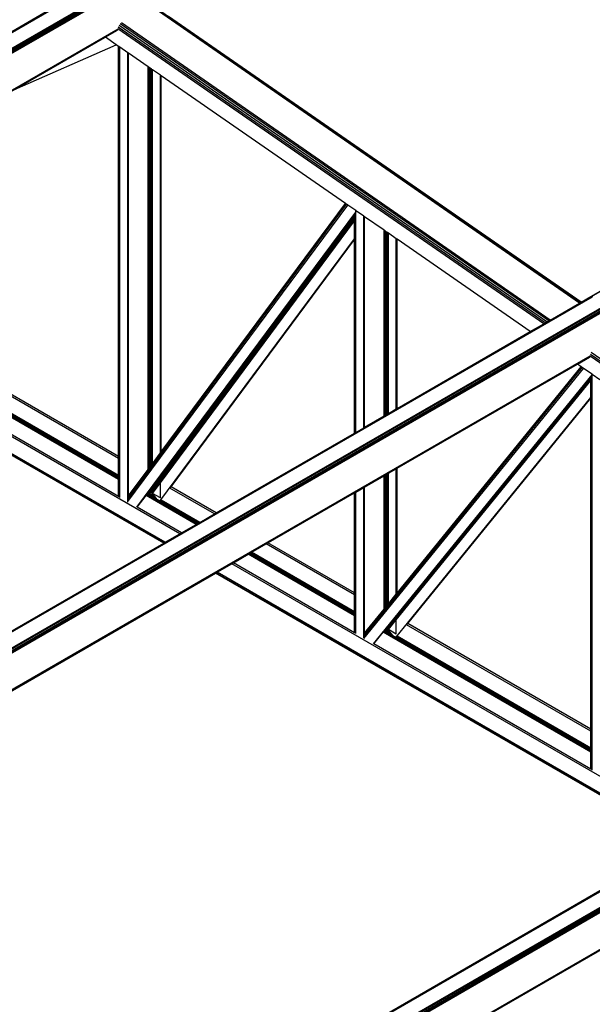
# Model space of a CAD drawing. Header units: millimetres. Extents: x 10 to 1250, y -62 to 528.
# Tile 691 of 909: x 610.51 to 611.85, y 515.1 to 517.4. Entities that reach past the tile are written whole.
import ezdxf

# ---------------------------------------------------------------- set-up
doc = ezdxf.new("R2010")
doc.units = ezdxf.units.MM
doc.header["$LTSCALE"] = 0.05

msp = doc.modelspace()

# ---------------------------------------------------------------- linework, layer by layer
at = {"color": 8}
for p, q in [((611.8527, 516.7528), (614.6215, 518.3513)), ((608.0377, 515.9543), (610.7471, 517.5185)), ((608.0397, 515.9536), (610.7491, 517.5178)), ((608.0718, 515.935), (610.7812, 517.4993)), ((608.0738, 515.9334), (610.7832, 517.4977)), ((608.0755, 515.9312), (610.7848, 517.4954)), ((608.0766, 515.9286), (610.786, 517.4929)), ((608.077, 515.9261), (610.7863, 517.4903)), ((610.2917, 517.2562), (610.6039, 517.4365)), ((611.8249, 516.7373), (610.8207, 517.4331)), ((611.8274, 516.7388), (610.8238, 517.4341)), ((611.8284, 516.7394), (610.8625, 517.4086)), ((608.1219, 515.866), (610.744, 517.3798)), ((608.1234, 515.865), (610.7435, 517.3777)), ((610.7141, 517.3601), (610.7424, 517.3764)), ((611.7407, 516.6888), (610.7438, 517.3794)), ((611.7441, 516.6907), (610.7445, 517.3833)), ((611.7483, 516.6931), (610.7463, 517.3874)), ((611.7525, 516.6956), (610.7489, 517.3909)), ((611.7562, 516.6977), (610.752, 517.3934)), ((610.5013, 517.2372), (610.712, 517.3589)), ((610.7141, 517.3601), (610.712, 517.3589)), ((610.712, 517.3589), (610.7144, 517.3599)), ((610.7141, 517.3601), (610.7144, 517.3599)), ((610.7397, 517.3424), (610.7144, 517.3599)), ((610.5013, 517.2372), (610.7397, 517.3424)), ((610.7454, 517.3385), (610.7397, 517.3424)), ((610.7454, 516.3778), (610.7454, 517.3385)), ((610.7461, 517.338), (610.7454, 517.3385)), ((610.7461, 516.3774), (610.7461, 517.338)), ((610.7478, 517.3368), (610.7461, 517.338)), ((610.7478, 516.3764), (610.7478, 517.3368)), ((610.7482, 517.3365), (610.7478, 517.3368)), ((610.7482, 516.3762), (610.7482, 517.3365)), ((610.7668, 517.3236), (610.7482, 517.3365)), ((610.7668, 516.2833), (610.7668, 517.3236)), ((610.7685, 517.3224), (610.7668, 517.3236)), ((610.7685, 516.2856), (610.7685, 517.3224)), ((610.8144, 517.2907), (610.7685, 517.3224)), ((610.8144, 516.3474), (610.8144, 517.2907)), ((610.8158, 517.2897), (610.8144, 517.2907)), ((610.8158, 516.3493), (610.8158, 517.2897)), ((610.8167, 517.2891), (610.8158, 517.2897)), ((610.8167, 516.3506), (610.8167, 517.2891)), ((610.8194, 517.2872), (610.8167, 517.2891)), ((610.8194, 516.3543), (610.8194, 517.2872)), ((610.8222, 517.2853), (610.8194, 517.2872)), ((610.8222, 516.358), (610.8222, 517.2853)), ((610.8231, 517.2846), (610.8222, 517.2853)), ((610.8231, 516.3592), (610.8231, 517.2846)), ((610.8245, 517.2836), (610.8231, 517.2846)), ((610.8245, 516.3611), (610.8245, 517.2836)), ((610.8432, 517.2707), (610.8245, 517.2836)), ((610.8432, 516.3863), (610.8432, 517.2707)), ((610.8449, 517.2695), (610.8432, 517.2707)), ((610.8449, 516.3886), (610.8449, 517.2695)), ((611.2764, 516.9706), (610.8449, 517.2695)), ((610.7668, 516.2779), (611.279, 516.9688)), ((610.7668, 516.2725), (611.2817, 516.9669)), ((610.7685, 516.284), (611.2771, 516.9701)), ((610.8449, 516.3886), (611.2764, 516.9706)), ((611.2771, 516.9701), (611.2764, 516.9706)), ((611.279, 516.9688), (611.2771, 516.9701)), ((611.2817, 516.9669), (611.279, 516.9688)), ((611.3006, 516.9538), (611.2817, 516.9669)), ((610.788, 516.2591), (611.3006, 516.9505)), ((610.8145, 516.2935), (611.2978, 516.9454)), ((610.815, 516.2938), (611.2978, 516.945)), ((610.8172, 516.2945), (611.2978, 516.9427)), ((610.8198, 516.2943), (611.2978, 516.9389)), ((611.2978, 516.9454), (611.2985, 516.9464)), ((611.2978, 516.945), (611.2985, 516.946)), ((611.2978, 516.945), (611.2978, 516.9454)), ((611.2978, 516.9427), (611.2978, 516.945)), ((611.2978, 516.9427), (611.2985, 516.9437)), ((611.2978, 516.9389), (611.2978, 516.9427)), ((611.2978, 516.9389), (611.2985, 516.9399)), ((611.2978, 516.9344), (611.2978, 516.9389)), ((611.2985, 516.9464), (611.2985, 516.9473)), ((611.2985, 516.946), (611.2985, 516.9464)), ((611.2985, 516.9437), (611.2985, 516.946)), ((611.2985, 516.9399), (611.2985, 516.9437)), ((611.2985, 516.9354), (611.2985, 516.9399)), ((611.3006, 516.9505), (611.3006, 516.9538)), ((611.3022, 516.9527), (611.3006, 516.9538)), ((611.3006, 516.9505), (611.3022, 516.9527)), ((611.3006, 516.4346), (611.3006, 516.9505)), ((611.3192, 516.9409), (611.3022, 516.9527)), ((611.3192, 516.4454), (611.3192, 516.9409)), ((611.3209, 516.9397), (611.3192, 516.9409)), ((611.3209, 516.4464), (611.3209, 516.9397)), ((611.3668, 516.908), (611.3209, 516.9397)), ((610.8224, 516.2931), (611.2978, 516.9344)), ((610.8432, 516.3166), (611.2978, 516.9297)), ((611.2978, 516.9344), (611.2985, 516.9354)), ((611.2978, 516.9297), (611.2978, 516.9344)), ((611.2978, 516.9297), (611.2985, 516.9307)), ((611.2978, 516.8878), (611.2978, 516.9297)), ((611.2985, 516.9307), (611.2985, 516.9354)), ((611.2985, 516.8888), (611.2985, 516.9307)), ((611.3668, 516.4729), (611.3668, 516.908)), ((611.3682, 516.907), (611.3668, 516.908)), ((611.3682, 516.4737), (611.3682, 516.907)), ((611.3691, 516.9064), (611.3682, 516.907)), ((611.3691, 516.4742), (611.3691, 516.9064)), ((611.3718, 516.9045), (611.3691, 516.9064)), ((611.3718, 516.4758), (611.3718, 516.9045)), ((611.3746, 516.9025), (611.3718, 516.9045)), ((611.3746, 516.4774), (611.3746, 516.9025)), ((611.3769, 516.9009), (611.3746, 516.9025)), ((611.3769, 516.4787), (611.3769, 516.9009)), ((611.3956, 516.888), (611.3769, 516.9009)), ((610.8422, 516.2733), (611.2978, 516.8878)), ((610.8681, 516.3069), (611.2978, 516.8865)), ((611.2978, 516.8878), (611.2985, 516.8888)), ((611.2978, 516.8865), (611.2978, 516.8878)), ((611.2978, 516.8865), (611.2985, 516.8874)), ((611.2978, 516.433), (611.2978, 516.8865)), ((611.2985, 516.8874), (611.2985, 516.8888)), ((611.2985, 516.4334), (611.2985, 516.8874)), ((611.3956, 516.4895), (611.3956, 516.888)), ((611.3973, 516.8868), (611.3956, 516.888)), ((611.3973, 516.4905), (611.3973, 516.8868)), ((611.7093, 516.6706), (611.3973, 516.8868)), ((611.8511, 516.7525), (612.0496, 516.8671)), ((610.8889, 516.197), (609.7942, 516.829)), ((610.8512, 516.1752), (609.7565, 516.8072)), ((610.852, 516.1757), (609.7573, 516.8077)), ((610.8545, 516.1771), (609.7598, 516.8091)), ((609.1434, 515.1886), (611.8527, 516.7528)), ((609.1454, 515.1879), (611.8547, 516.7521)), ((611.8284, 516.7394), (611.8511, 516.7525)), ((611.8511, 516.7525), (611.8527, 516.7528)), ((611.8527, 516.7528), (611.8547, 516.7521)), ((609.1775, 515.1693), (611.8868, 516.7336)), ((609.1794, 515.1677), (611.8888, 516.732)), ((609.1811, 515.1655), (611.8905, 516.7297)), ((611.7562, 516.6977), (611.8249, 516.7373)), ((611.8249, 516.7373), (611.8274, 516.7388)), ((611.8274, 516.7388), (611.8284, 516.7394)), ((609.1822, 515.1629), (611.8916, 516.7271)), ((609.1826, 515.1604), (611.892, 516.7246)), ((611.7093, 516.6706), (611.7407, 516.6888)), ((611.7407, 516.6888), (611.7441, 516.6907)), ((611.7441, 516.6907), (611.7483, 516.6931)), ((611.7483, 516.6931), (611.7525, 516.6956)), ((611.7525, 516.6956), (611.7562, 516.6977)), ((611.3973, 516.4905), (611.7093, 516.6706)), ((610.7454, 516.3778), (610.2917, 516.6397)), ((609.2273, 515.1001), (611.8497, 516.6141)), ((610.7454, 516.3731), (610.291, 516.6354)), ((612.8453, 515.9234), (611.8494, 516.6134)), ((612.8488, 515.9254), (611.8502, 516.6173)), ((612.8529, 515.9278), (611.8519, 516.6213)), ((609.2288, 515.0991), (611.8492, 516.612)), ((610.7454, 516.3241), (610.2548, 516.6074)), ((610.7454, 516.3263), (610.2566, 516.6084)), ((610.7454, 516.3288), (610.2588, 516.6097)), ((610.7454, 516.3313), (610.261, 516.611)), ((610.7454, 516.3335), (610.2632, 516.6118)), ((611.3973, 516.3505), (611.8195, 516.5943)), ((611.8195, 516.5943), (611.848, 516.6107)), ((611.8281, 516.5884), (611.8195, 516.5943)), ((610.7454, 516.2845), (610.2204, 516.5875)), ((611.3192, 515.9565), (611.8309, 516.5864)), ((611.3198, 515.952), (611.8337, 516.5845)), ((611.3209, 515.9624), (611.829, 516.5877)), ((611.342, 515.9393), (611.8538, 516.5692)), ((611.3973, 516.0581), (611.8281, 516.5884)), ((611.829, 516.5877), (611.8281, 516.5884)), ((611.8309, 516.5864), (611.829, 516.5877)), ((611.8337, 516.5845), (611.8309, 516.5864)), ((611.8538, 516.5705), (611.8337, 516.5845)), ((611.8517, 516.5656), (611.8534, 516.5676)), ((611.8534, 516.5676), (611.8538, 516.5681)), ((611.8534, 516.5676), (611.8538, 516.5681)), ((611.8534, 516.5676), (611.8534, 516.5633)), ((611.8538, 516.5692), (611.8538, 516.5705)), ((611.8545, 516.5701), (611.8538, 516.5705)), ((611.8538, 516.5692), (611.8545, 516.5701)), ((611.8538, 516.5681), (611.8538, 516.5692)), ((611.8538, 516.5638), (611.8538, 516.5681)), ((611.8538, 516.5681), (611.8538, 516.5681)), ((611.8725, 516.5576), (611.8545, 516.5701)), ((611.3748, 515.9742), (611.851, 516.5604)), ((611.3956, 515.9954), (611.851, 516.5559)), ((611.3973, 516.0062), (611.851, 516.5647)), ((611.851, 516.5647), (611.8517, 516.5656)), ((611.851, 516.5647), (611.851, 516.5604)), ((611.851, 516.5604), (611.8517, 516.5613)), ((611.851, 516.5559), (611.851, 516.5604)), ((611.851, 516.5559), (611.8517, 516.5568)), ((611.851, 516.5159), (611.851, 516.5559)), ((611.8517, 516.5656), (611.8517, 516.5663)), ((611.8517, 516.5656), (611.8517, 516.5613)), ((611.8517, 516.5613), (611.8534, 516.5633)), ((611.8517, 516.5568), (611.8517, 516.5613)), ((611.8517, 516.5568), (611.8534, 516.5589)), ((611.8517, 516.5168), (611.8517, 516.5568)), ((611.8534, 516.5633), (611.8538, 516.5638)), ((611.8534, 516.5589), (611.8534, 516.5633)), ((611.8534, 516.5589), (611.8538, 516.5594)), ((611.8534, 516.5188), (611.8534, 516.5589)), ((611.8538, 516.5594), (611.8538, 516.5638)), ((611.8538, 516.5193), (611.8538, 516.5594)), ((611.3947, 515.9543), (611.851, 516.5159)), ((611.4222, 515.987), (611.851, 516.5148)), ((611.851, 516.5159), (611.8517, 516.5168)), ((611.851, 516.5148), (611.851, 516.5159)), ((611.851, 516.5148), (611.8517, 516.5157)), ((611.851, 515.7395), (611.851, 516.5148)), ((611.8517, 516.5168), (611.8534, 516.5188)), ((611.8517, 516.5157), (611.8534, 516.5177)), ((611.8517, 516.5157), (611.8517, 516.5168)), ((611.8517, 515.739), (611.8517, 516.5157)), ((611.8534, 516.5188), (611.8538, 516.5193)), ((611.8534, 516.5177), (611.8534, 516.5188)), ((611.8534, 516.5177), (611.8538, 516.5182)), ((611.8534, 515.7381), (611.8534, 516.5177)), ((611.8538, 516.5182), (611.8538, 516.5193)), ((611.8538, 515.7378), (611.8538, 516.5182)), ((611.3691, 516.4742), (611.3718, 516.4758)), ((611.3718, 516.4758), (611.3746, 516.4774)), ((611.3746, 516.4774), (611.3769, 516.4787)), ((611.3769, 516.4787), (611.3956, 516.4895)), ((611.3956, 516.4895), (611.3973, 516.4905)), ((611.3209, 516.4464), (611.3668, 516.4729)), ((611.3668, 516.4729), (611.3682, 516.4737)), ((611.3682, 516.4737), (611.3691, 516.4742)), ((610.9737, 516.2459), (611.2978, 516.433)), ((611.2978, 516.433), (611.2985, 516.4334)), ((611.2985, 516.4334), (611.3006, 516.4346)), ((611.3006, 516.4346), (611.3192, 516.4454)), ((611.3192, 516.4454), (611.3209, 516.4464)), ((610.8245, 516.3611), (610.8432, 516.3863)), ((610.8432, 516.3863), (610.8449, 516.3886)), ((610.7461, 516.3774), (610.7454, 516.3778)), ((610.7454, 516.3731), (610.7454, 516.3778)), ((610.7461, 516.3727), (610.7454, 516.3731)), ((610.7454, 516.3335), (610.7454, 516.3731)), ((610.7478, 516.3764), (610.7461, 516.3774)), ((610.7461, 516.3727), (610.7461, 516.3774)), ((610.7478, 516.3717), (610.7461, 516.3727)), ((610.7461, 516.333), (610.7461, 516.3727)), ((610.7482, 516.3762), (610.7478, 516.3764)), ((610.7478, 516.3717), (610.7478, 516.3764)), ((610.7482, 516.3715), (610.7478, 516.3717)), ((610.7478, 516.3321), (610.7478, 516.3717)), ((610.7482, 516.3715), (610.7482, 516.3762)), ((610.7482, 516.3318), (610.7482, 516.3715)), ((610.8231, 516.3592), (610.8245, 516.3611)), ((610.7685, 516.2856), (610.8144, 516.3474)), ((610.8144, 516.3474), (610.8158, 516.3493)), ((610.8158, 516.3493), (610.8167, 516.3506)), ((610.8167, 516.3506), (610.8194, 516.3543)), ((610.8194, 516.3543), (610.8222, 516.358)), ((610.8222, 516.358), (610.8231, 516.3592)), ((611.3718, 516.3358), (611.3746, 516.3374)), ((611.3746, 516.3374), (611.3769, 516.3387)), ((611.3746, 516.0302), (611.3746, 516.3374)), ((611.3769, 516.3387), (611.3956, 516.3495)), ((611.3769, 516.033), (611.3769, 516.3387)), ((611.3956, 516.3495), (611.3973, 516.3505)), ((611.3956, 516.056), (611.3956, 516.3495)), ((611.3973, 516.0581), (611.3973, 516.3505)), ((610.7461, 516.333), (610.7454, 516.3335)), ((610.7454, 516.3313), (610.7454, 516.3335)), ((610.7461, 516.3309), (610.7454, 516.3313)), ((610.7454, 516.3288), (610.7454, 516.3313)), ((610.7461, 516.3284), (610.7454, 516.3288)), ((610.7454, 516.3263), (610.7454, 516.3288)), ((610.7454, 516.3241), (610.7454, 516.3263)), ((610.7461, 516.3258), (610.7454, 516.3263)), ((610.7454, 516.2845), (610.7454, 516.3241)), ((610.7461, 516.3237), (610.7454, 516.3241)), ((610.7478, 516.3321), (610.7461, 516.333)), ((610.7461, 516.3309), (610.7461, 516.333)), ((610.7478, 516.3299), (610.7461, 516.3309)), ((610.7461, 516.3284), (610.7461, 516.3309)), ((610.7478, 516.3274), (610.7461, 516.3284)), ((610.7461, 516.3258), (610.7461, 516.3284)), ((610.7478, 516.3249), (610.7461, 516.3258)), ((610.7461, 516.3237), (610.7461, 516.3258)), ((610.7461, 516.2841), (610.7461, 516.3237)), ((610.7478, 516.3227), (610.7461, 516.3237)), ((610.7482, 516.3318), (610.7478, 516.3321)), ((610.7478, 516.3299), (610.7478, 516.3321)), ((610.7482, 516.3297), (610.7478, 516.3299)), ((610.7478, 516.3274), (610.7478, 516.3299)), ((610.7482, 516.3272), (610.7478, 516.3274)), ((610.7478, 516.3249), (610.7478, 516.3274)), ((610.7482, 516.3246), (610.7478, 516.3249)), ((610.7478, 516.3227), (610.7478, 516.3249)), ((610.7482, 516.3225), (610.7478, 516.3227)), ((610.7478, 516.2831), (610.7478, 516.3227)), ((610.7482, 516.3297), (610.7482, 516.3318)), ((610.7482, 516.3272), (610.7482, 516.3297)), ((610.7482, 516.3246), (610.7482, 516.3272)), ((610.7482, 516.3225), (610.7482, 516.3246)), ((610.7482, 516.2828), (610.7482, 516.3225)), ((610.8247, 516.2916), (610.8432, 516.3166)), ((610.8432, 516.2809), (610.8432, 516.3166)), ((611.3209, 516.3064), (611.3668, 516.3329)), ((611.3668, 516.3329), (611.3682, 516.3337)), ((611.3668, 516.0205), (611.3668, 516.3329)), ((611.3682, 516.3337), (611.3691, 516.3342)), ((611.3682, 516.0222), (611.3682, 516.3337)), ((611.3691, 516.3342), (611.3718, 516.3358)), ((611.3691, 516.0234), (611.3691, 516.3342)), ((611.3718, 516.0268), (611.3718, 516.3358)), ((610.8122, 516.2904), (610.8144, 516.2933)), ((610.8142, 516.2916), (610.8122, 516.2904)), ((610.8321, 516.2812), (610.8142, 516.2916)), ((610.8144, 516.2916), (610.8142, 516.2916)), ((610.8144, 516.2933), (610.8145, 516.2935)), ((610.8144, 516.2933), (610.8147, 516.2934)), ((610.8144, 516.2916), (610.8144, 516.2933)), ((610.8144, 516.2933), (610.8144, 516.2933)), ((610.8164, 516.2924), (610.8144, 516.2916)), ((610.815, 516.2938), (610.8145, 516.2935)), ((610.8147, 516.2934), (610.8145, 516.2935)), ((610.8147, 516.2934), (610.8158, 516.2938)), ((610.8164, 516.2924), (610.8147, 516.2934)), ((610.8158, 516.294), (610.815, 516.2938)), ((610.8167, 516.2943), (610.8158, 516.294)), ((610.8158, 516.2938), (610.8158, 516.294)), ((610.8158, 516.2938), (610.8167, 516.2939)), ((610.8167, 516.2925), (610.8164, 516.2924)), ((610.8289, 516.2852), (610.8164, 516.2924)), ((610.8172, 516.2945), (610.8167, 516.2943)), ((610.8167, 516.2939), (610.8167, 516.2943)), ((610.8167, 516.2939), (610.8194, 516.2942)), ((610.8167, 516.2925), (610.8167, 516.2939)), ((610.8194, 516.2929), (610.8167, 516.2925)), ((610.8194, 516.2943), (610.8172, 516.2945)), ((610.8198, 516.2943), (610.8194, 516.2943)), ((610.8194, 516.2942), (610.8194, 516.2943)), ((610.8194, 516.2929), (610.8194, 516.2942)), ((610.8222, 516.2925), (610.8194, 516.2929)), ((610.8222, 516.2932), (610.8198, 516.2943)), ((610.8222, 516.2925), (610.8222, 516.2932)), ((610.8224, 516.2931), (610.8222, 516.2932)), ((610.8234, 516.2921), (610.8222, 516.2925)), ((610.8231, 516.2924), (610.8224, 516.2931)), ((610.8231, 516.2924), (610.8244, 516.2912)), ((610.8244, 516.2912), (610.8247, 516.2916)), ((610.8355, 516.2772), (610.8244, 516.2912)), ((610.8432, 516.2809), (610.8247, 516.2916)), ((610.9697, 516.2436), (610.8654, 516.3038)), ((610.8661, 516.3042), (610.8681, 516.3069)), ((610.9737, 516.2459), (610.8681, 516.3069)), ((611.095, 516.1759), (611.2978, 516.293)), ((611.2978, 516.293), (611.2985, 516.2934)), ((611.2978, 516.0589), (611.2978, 516.293)), ((611.2985, 516.2934), (611.3006, 516.2947)), ((611.2985, 516.0584), (611.2985, 516.2934)), ((611.3006, 516.2947), (611.3192, 516.3054)), ((611.3006, 515.9632), (611.3006, 516.2947)), ((611.3192, 516.3054), (611.3209, 516.3064)), ((611.3192, 515.962), (611.3192, 516.3054)), ((611.3209, 515.9641), (611.3209, 516.3064)), ((610.7461, 516.2841), (610.7454, 516.2845)), ((610.7461, 516.2839), (610.7461, 516.2841)), ((610.7478, 516.2831), (610.7461, 516.2841)), ((610.7482, 516.2828), (610.7478, 516.2831)), ((610.7482, 516.2821), (610.7482, 516.2828)), ((610.7662, 516.2717), (610.7668, 516.2725)), ((610.7668, 516.2833), (610.7685, 516.2856)), ((610.7668, 516.2817), (610.7685, 516.284)), ((610.7668, 516.2817), (610.7668, 516.2833)), ((610.7668, 516.2779), (610.7668, 516.2817)), ((610.7668, 516.2725), (610.7668, 516.2779)), ((610.7668, 516.2713), (610.7668, 516.2725)), ((610.7685, 516.284), (610.7685, 516.2856)), ((610.7685, 516.2832), (610.7685, 516.284)), ((610.7891, 516.2592), (610.8097, 516.287)), ((610.8097, 516.287), (610.8108, 516.2885)), ((610.9273, 516.2191), (610.8097, 516.287)), ((610.8108, 516.2885), (610.8121, 516.2903)), ((610.9291, 516.2202), (610.8108, 516.2885)), ((610.8121, 516.2903), (610.8122, 516.2904)), ((610.9313, 516.2214), (610.8121, 516.2903)), ((610.8355, 516.2771), (610.8355, 516.2772)), ((610.9335, 516.2227), (610.8436, 516.2746)), ((610.9353, 516.2238), (610.8448, 516.276)), ((610.7891, 516.2592), (610.7887, 516.2595)), ((610.8929, 516.1993), (610.7891, 516.2592)), ((610.9697, 516.2436), (610.9737, 516.2459)), ((610.9291, 516.2202), (610.9313, 516.2214)), ((610.9313, 516.2214), (610.9335, 516.2227)), ((610.9335, 516.2227), (610.9353, 516.2238)), ((610.9353, 516.2238), (610.9697, 516.2436)), ((610.8889, 516.197), (610.8929, 516.1993)), ((610.8929, 516.1993), (610.9273, 516.2191)), ((610.9273, 516.2191), (610.9291, 516.2202)), ((609.1417, 515.1882), (610.8512, 516.1752)), ((610.8512, 516.1752), (610.852, 516.1757)), ((610.852, 516.1757), (610.8545, 516.1771)), ((610.8545, 516.1771), (610.8889, 516.197)), ((611.0909, 516.1736), (611.095, 516.1759)), ((611.2978, 516.0589), (611.095, 516.1759)), ((611.0525, 516.1514), (611.0547, 516.1527)), ((611.0547, 516.1527), (611.0566, 516.1538)), ((611.2978, 516.0124), (611.0547, 516.1527)), ((611.0566, 516.1538), (611.0909, 516.1736)), ((611.2978, 516.0145), (611.0566, 516.1538)), ((611.2978, 516.0542), (611.0909, 516.1736)), ((611.0101, 516.127), (611.0141, 516.1293)), ((611.0141, 516.1293), (611.0485, 516.1491)), ((611.2978, 515.9655), (611.0141, 516.1293)), ((611.0485, 516.1491), (611.0503, 516.1502)), ((611.2978, 516.0052), (611.0485, 516.1491)), ((611.0503, 516.1502), (611.0525, 516.1514)), ((611.2978, 516.0073), (611.0503, 516.1502)), ((611.2978, 516.0099), (611.0525, 516.1514)), ((610.9733, 516.1057), (610.9758, 516.1071)), ((610.9758, 516.1071), (611.0101, 516.127)), ((612.0696, 515.4756), (610.9758, 516.1071)), ((612.104, 515.4954), (611.0101, 516.127)), ((609.2293, 515.0988), (610.9724, 516.1052)), ((610.9724, 516.1052), (610.9733, 516.1057)), ((612.0663, 515.4737), (610.9724, 516.1052)), ((612.0671, 515.4742), (610.9733, 516.1057)), ((611.2985, 516.0584), (611.2978, 516.0589)), ((611.2978, 516.0542), (611.2978, 516.0589)), ((611.2985, 516.0538), (611.2978, 516.0542)), ((611.2978, 516.0145), (611.2978, 516.0542)), ((611.2985, 516.0538), (611.2985, 516.0584)), ((611.2985, 516.0141), (611.2985, 516.0538)), ((611.3769, 516.033), (611.3956, 516.056)), ((611.3956, 516.056), (611.3973, 516.0581)), ((611.2985, 516.0141), (611.2978, 516.0145)), ((611.2978, 516.0124), (611.2978, 516.0145)), ((611.2985, 516.012), (611.2985, 516.0141)), ((611.3209, 515.9641), (611.3668, 516.0205)), ((611.3668, 516.0205), (611.3682, 516.0222)), ((611.3682, 516.0222), (611.3691, 516.0234)), ((611.3691, 516.0234), (611.3718, 516.0268)), ((611.3718, 516.0268), (611.3746, 516.0302)), ((611.3746, 516.0302), (611.3769, 516.033)), ((611.2985, 516.012), (611.2978, 516.0124)), ((611.2978, 516.0099), (611.2978, 516.0124)), ((611.2985, 516.0095), (611.2978, 516.0099)), ((611.2978, 516.0073), (611.2978, 516.0099)), ((611.2985, 516.0069), (611.2978, 516.0073)), ((611.2978, 516.0052), (611.2978, 516.0073)), ((611.2985, 516.0048), (611.2978, 516.0052)), ((611.2978, 515.9655), (611.2978, 516.0052)), ((611.2985, 516.0095), (611.2985, 516.012)), ((611.2985, 516.0069), (611.2985, 516.0095)), ((611.2985, 516.0048), (611.2985, 516.0069)), ((611.2985, 515.9651), (611.2985, 516.0048)), ((611.3769, 515.9811), (611.3956, 516.0041)), ((611.3771, 515.9726), (611.3956, 515.9954)), ((611.3956, 516.0041), (611.3973, 516.0062)), ((611.3956, 516.0041), (611.3956, 516.0041)), ((611.3956, 515.9619), (611.3956, 515.9954)), ((611.3973, 516.0062), (611.3973, 516.0062)), ((610.2482, 514.4233), (612.9575, 515.9876)), ((610.2501, 514.4226), (612.9595, 515.9869)), ((610.2823, 514.4041), (612.9916, 515.9684)), ((611.3649, 515.9664), (611.3661, 515.9679)), ((611.3661, 515.9679), (611.3675, 515.9696)), ((611.851, 515.6879), (611.3661, 515.9679)), ((611.3675, 515.9696), (611.3689, 515.9713)), ((611.851, 515.6905), (611.3675, 515.9696)), ((611.3689, 515.9713), (611.3701, 515.9728)), ((611.3843, 515.9624), (611.3689, 515.9713)), ((611.3701, 515.9728), (611.371, 515.9738)), ((611.3813, 515.9663), (611.3701, 515.9728)), ((611.371, 515.9738), (611.3718, 515.9749)), ((611.3718, 515.9739), (611.371, 515.9738)), ((611.3718, 515.9749), (611.3722, 515.9753)), ((611.3718, 515.9739), (611.3718, 515.9749)), ((611.3746, 515.9736), (611.3718, 515.9739)), ((611.3722, 515.9753), (611.3723, 515.9754)), ((611.3722, 515.9753), (611.3726, 515.9752)), ((611.3723, 515.9754), (611.3746, 515.9782)), ((611.3726, 515.9752), (611.3723, 515.9754)), ((611.3746, 515.9743), (611.3726, 515.9752)), ((611.3746, 515.9782), (611.3769, 515.9811)), ((611.3746, 515.9782), (611.3746, 515.9783)), ((611.3746, 515.9736), (611.3746, 515.9743)), ((611.3748, 515.9742), (611.3746, 515.9743)), ((611.3759, 515.9731), (611.3746, 515.9736)), ((611.3759, 515.9731), (611.3748, 515.9742)), ((611.3768, 515.9722), (611.3759, 515.9731)), ((611.3768, 515.9722), (611.3771, 515.9726)), ((611.3813, 515.9663), (611.3768, 515.9722)), ((611.3769, 515.9811), (611.3769, 515.9812)), ((611.3956, 515.9619), (611.3771, 515.9726)), ((611.851, 515.7348), (611.4194, 515.984)), ((611.4201, 515.9843), (611.4222, 515.987)), ((611.851, 515.7395), (611.4222, 515.987)), ((610.2842, 514.4025), (612.9936, 515.9668)), ((610.2859, 514.4003), (612.9952, 515.9645)), ((610.287, 514.3977), (612.9964, 515.9619)), ((610.2874, 514.3952), (612.9968, 515.9594)), ((611.2985, 515.9651), (611.2978, 515.9655)), ((611.2985, 515.965), (611.2985, 515.9651)), ((611.3192, 515.962), (611.3209, 515.9641)), ((611.3192, 515.9603), (611.3209, 515.9624)), ((611.3192, 515.9603), (611.3192, 515.962)), ((611.3192, 515.9565), (611.3192, 515.9603)), ((611.3192, 515.9525), (611.3192, 515.9565)), ((611.3192, 515.9524), (611.3192, 515.9525)), ((611.3209, 515.9624), (611.3209, 515.9641)), ((611.3209, 515.9617), (611.3209, 515.9624)), ((611.343, 515.9394), (611.3649, 515.9664)), ((611.851, 515.6858), (611.3649, 515.9664)), ((611.3843, 515.9624), (611.3813, 515.9663)), ((611.3872, 515.9586), (611.3843, 515.9624)), ((611.851, 515.693), (611.3962, 515.9556)), ((611.851, 515.6951), (611.3975, 515.957)), ((611.343, 515.9394), (611.3426, 515.9396)), ((611.851, 515.6461), (611.343, 515.9394)), ((610.332, 514.3348), (612.9545, 515.8489)), ((610.3334, 514.3338), (612.9539, 515.8468)), ((611.8517, 515.739), (611.851, 515.7395)), ((611.851, 515.7348), (611.851, 515.7395)), ((611.8534, 515.7381), (611.8517, 515.739)), ((611.8517, 515.7344), (611.8517, 515.739)), ((611.8538, 515.7378), (611.8534, 515.7381)), ((611.8534, 515.7334), (611.8534, 515.7381)), ((611.8538, 515.7332), (611.8538, 515.7378)), ((611.8517, 515.7344), (611.851, 515.7348)), ((611.851, 515.6951), (611.851, 515.7348)), ((611.8534, 515.7334), (611.8517, 515.7344)), ((611.8517, 515.6947), (611.8517, 515.7344)), ((611.8538, 515.7332), (611.8534, 515.7334)), ((611.8534, 515.6937), (611.8534, 515.7334)), ((611.8538, 515.6935), (611.8538, 515.7332)), ((611.8517, 515.6947), (611.851, 515.6951)), ((611.851, 515.693), (611.851, 515.6951)), ((611.8517, 515.6926), (611.851, 515.693)), ((611.851, 515.6905), (611.851, 515.693)), ((611.8534, 515.6937), (611.8517, 515.6947)), ((611.8517, 515.6926), (611.8517, 515.6947)), ((611.8534, 515.6916), (611.8517, 515.6926)), ((611.8517, 515.69), (611.8517, 515.6926)), ((611.8538, 515.6935), (611.8534, 515.6937)), ((611.8534, 515.6916), (611.8534, 515.6937)), ((611.8538, 515.6914), (611.8534, 515.6916)), ((611.8534, 515.6891), (611.8534, 515.6916)), ((611.8538, 515.6914), (611.8538, 515.6935)), ((611.8538, 515.6888), (611.8538, 515.6914)), ((611.8517, 515.69), (611.851, 515.6905)), ((611.851, 515.6879), (611.851, 515.6905)), ((611.8517, 515.6875), (611.851, 515.6879)), ((611.851, 515.6858), (611.851, 515.6879)), ((611.851, 515.6461), (611.851, 515.6858)), ((611.8517, 515.6854), (611.851, 515.6858)), ((611.8534, 515.6891), (611.8517, 515.69)), ((611.8517, 515.6875), (611.8517, 515.69)), ((611.8517, 515.6854), (611.8517, 515.6875)), ((611.8534, 515.6865), (611.8517, 515.6875)), ((611.8517, 515.6457), (611.8517, 515.6854)), ((611.8534, 515.6844), (611.8517, 515.6854)), ((611.8538, 515.6888), (611.8534, 515.6891)), ((611.8534, 515.6865), (611.8534, 515.6891)), ((611.8534, 515.6844), (611.8534, 515.6865)), ((611.8538, 515.6863), (611.8534, 515.6865)), ((611.8534, 515.6447), (611.8534, 515.6844)), ((611.8538, 515.6842), (611.8534, 515.6844)), ((611.8538, 515.6863), (611.8538, 515.6888)), ((611.8538, 515.6842), (611.8538, 515.6863)), ((611.8538, 515.6445), (611.8538, 515.6842)), ((611.8517, 515.6457), (611.851, 515.6461)), ((611.8517, 515.6456), (611.8517, 515.6457)), ((611.8534, 515.6447), (611.8517, 515.6457)), ((611.8538, 515.6445), (611.8534, 515.6447)), ((611.8538, 515.6438), (611.8538, 515.6445)), ((610.2465, 514.423), (612.0663, 515.4737)), ((610.3339, 514.3335), (612.1875, 515.4037))]:
    msp.add_line(p, q, dxfattribs=at)

doc.saveas('drawing.dxf')
